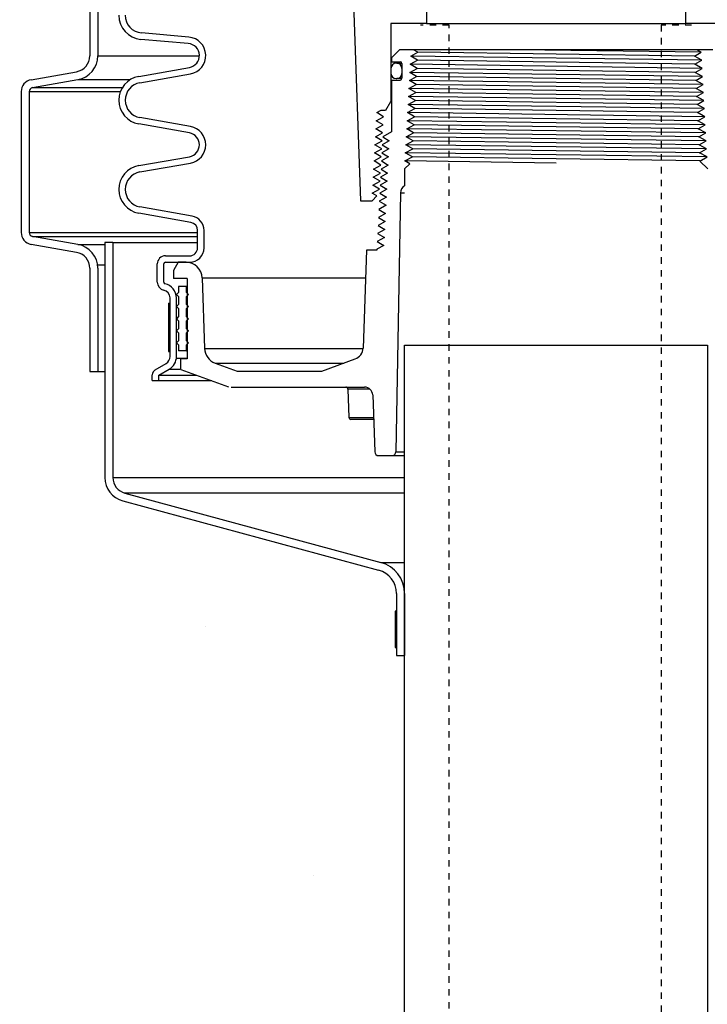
# Model space of a CAD drawing. Extents: x -169 to 2224, y 0 to 2796.
# Tile 350 of 530: x 1791 to 1802, y 955 to 970. Entities that reach past the tile are written whole.
import ezdxf

# ---------------------------------------------------------------- set-up
doc = ezdxf.new("R2010")
doc.units = 0
doc.header["$MEASUREMENT"] = 0
doc.header["$PDSIZE"] = 1
doc.linetypes.add('HIDDEN5', pattern=[0.05, 0.025, -0.025])
doc.layers.get('DEFPOINTS').update_dxf_attribs({"linetype": 'CONTINUOUS'})
for name, color, linetype in [('DIM', 3, 'CONTINUOUS'), ('FILL-TUBE', 1, 'CONTINUOUS'), ('GALV-4', 4, 'CONTINUOUS'), ('PEAGRAVEL-HATCH', 3, 'CONTINUOUS'), ('SPILL-BUCKET', 1, 'CONTINUOUS')]:
    doc.layers.add(name, color=color, linetype=linetype)
doc.styles.add('SIMPLEX', font='simplex')
doc.dimstyles.new('DIM64', dxfattribs={"dimscale": 64, "dimtxt": 0.09375, "dimasz": 0.09375, "dimexe": 0.0625, "dimexo": 0.0625, "dimgap": 0.046875, "dimtad": 1, "dimdec": 4, "dimzin": 3, "dimdsep": 46, "dimlunit": 4, "dimtxsty": 'SIMPLEX', "dimcen": 0, "dimclrd": 256, "dimclre": 256, "dimclrt": 256, "dimadec": 0, "dimazin": 0, "dimtfac": 1, "dimtdec": 4, "dimtmove": 0, "dimatfit": 3, "dimfxl": 1, "dimfrac": 2, "dimtolj": 1, "dimtzin": 0, "dimarcsym": 0})

# ---------------------------------------------------------------- blocks, each defined once
blk = doc.blocks.new('*D48')
at = {"layer": 'DEFPOINTS', "color": 0, "transparency": 16777216}
for p in [(2031.773, 978.296), (1368.547, 978.015), (2031.773, 700.523)]:
    blk.add_point(p, dxfattribs=at)
at = {"layer": 'DIM', "lineweight": -2, "transparency": 16777216}
for p, q in [((2031.773, 974.296), (2031.773, 696.523)), ((1368.547, 974.015), (1368.547, 696.523)), ((1374.547, 700.523), (2025.773, 700.523))]:
    blk.add_line(p, q, dxfattribs=at)
at = {"layer": 'DIM', "transparency": 16777216}
for points in [[(1374.547, 701.523), (1374.547, 699.523), (1368.547, 700.523)], [(2025.773, 701.523), (2025.773, 699.523), (2031.773, 700.523)]]:
    blk.add_solid(points, dxfattribs=at)
at = {"layer": 'DIM', "transparency": 16777216, "insert": (1700.16, 708.095), "char_height": 6, "attachment_point": 5, "style": 'SIMPLEX'}
blk.add_mtext('\\A1;55\'-3 1/4" (F.V. TANK SLAB)', dxfattribs=at)

msp = doc.modelspace()

# ---------------------------------------------------------------- hatches: boundary and pattern name
at = {"layer": 'PEAGRAVEL-HATCH'}
h = msp.add_hatch(dxfattribs=at)
h.set_pattern_fill('AR-SAND', color=256, scale=7.5, style=0)
h.set_pattern_definition([(37.5, (-401.753, 45.845), (-0.47245, 14.45118), [0, -11.4, 0, -12.75, 0, -12.1875]), (7.5, (-401.753, 45.845), (13.27333, 21.1661), [0, -6.15, 0, -10.275, 0, -3.9375]), (327.5, (-410.978, 45.845), (23.356064, 0.04244), [0, -3.75, 0, -13.5, 0, -17.625]), (317.5, (-410.978, 45.845), (22.54595, 6.58257), [0, -1.875, 0, -8.85, 0, -10.125])])
h.paths.add_polyline_path([(1796.96389, 960.7742), (1796.88645, 961.96392), (1792.51942, 963.30445), (1792.20777, 965.17744), (1792.20777, 966.77867), (1791.18671, 967.21286), (1791.18671, 978.01471), (1772.29071, 978.01471), (1772.2214, 973.7036), (1765.18013, 973.7036), (1765.18637, 935.26579), (1797.09493, 935.26579)])
h.paths.add_polyline_path([(1797.09517, 934.26579), (1765.18637, 934.26579), (1765.18013, 916.52404), (1766.07933, 915.87484), (1766.07933, 915.52404), (1767.68637, 915.52328), (1768.68637, 917.52328), (1773.68637, 917.52328), (1774.68637, 915.52328), (1784.18637, 915.52328), (1785.18637, 917.52328), (1790.18637, 917.52328), (1791.18637, 915.52328), (1796.17354, 915.52328), (1796.17354, 915.87408), (1796.82274, 916.52328), (1797.09517, 916.52328)])

# ---------------------------------------------------------------- linework, layer by layer
at = {"layer": 'FILL-TUBE', "color": 1, "linetype": 'HIDDEN5'}
for points in [[(1797.77793, 923.08497), (1797.77793, 969.73364), (1797.33442, 969.73364)], [(1801.53833, 969.73364), (1801.06902, 969.73364), (1801.06902, 923.08497)]]:
    msp.add_lwpolyline(points, dxfattribs=at)
at = {"layer": 'GALV-4', "color": 1}
msp.add_lwpolyline([(1801.78477, 964.77028), (1801.79613, 916.52328), (1797.09935, 916.52328), (1797.08798, 964.77028)], close=True, dxfattribs=at)
at = {"layer": 'SPILL-BUCKET', "color": 1, "linetype": 'Continuous'}
for p, q in [((1792.20777, 970.45981), (1792.20777, 969.25598)), ((1792.33268, 970.45981), (1792.33268, 969.25598)), ((1796.29794, 970.06797), (1796.40475, 967.00939)), ((1796.87645, 969.75752), (1796.87645, 968.54991)), ((1797.42558, 969.75752), (1796.87645, 969.75752)), ((1801.99795, 969.75752), (1801.44883, 969.75752)), ((1793.74365, 969.54682), (1793.00763, 969.61121)), ((1793.73494, 969.44727), (1792.99892, 969.51166)), ((1797.00786, 969.35129), (1796.88295, 969.22638)), ((1796.88295, 969.22638), (1796.88295, 969.16392)), ((1801.86654, 969.35129), (1797.00786, 969.35129)), ((1797.18307, 969.24955), (1797.29483, 969.31201)), ((1797.28821, 969.18709), (1797.18307, 969.24955)), ((1797.32145, 969.35129), (1797.22887, 969.35129)), ((1797.29483, 969.31201), (1797.22887, 969.35129)), ((1801.58288, 969.24955), (1801.68785, 969.31201)), ((1801.69481, 969.18709), (1801.58288, 969.24955)), ((1801.68785, 969.31201), (1801.61762, 969.35129)), ((1792.96651, 968.93773), (1793.75115, 969.07608)), ((1796.88295, 969.16392), (1797.01985, 969.16392)), ((1796.96639, 969.14219), (1796.9564, 969.14219)), ((1796.96639, 969.14219), (1796.97536, 969.14219)), ((1796.97536, 969.14219), (1797.00221, 969.14219)), ((1797.00221, 969.14219), (1797.04675, 969.14219)), ((1797.04733, 969.13644), (1797.04733, 968.9081)), ((1797.17611, 969.12464), (1797.28821, 969.18709)), ((1797.28159, 969.06218), (1797.17611, 969.12464)), ((1801.5895, 969.12464), (1801.69481, 969.18709)), ((1801.70176, 969.06218), (1801.5895, 969.12464)), ((1791.2977, 968.88588), (1792.00132, 969.00994)), ((1792.98386, 968.83932), (1793.7685, 968.97767)), ((1796.87645, 969.06224), (1796.87645, 968.98229)), ((1797.04633, 969.06224), (1797.04633, 968.98229)), ((1797.04658, 969.06224), (1797.04633, 969.06224)), ((1797.04633, 968.98229), (1797.04659, 968.98229)), ((1797.04733, 969.06224), (1797.04658, 969.06224)), ((1797.04659, 968.98229), (1797.04734, 968.98229)), ((1797.1622, 968.87481), (1797.27497, 968.93726)), ((1797.16916, 968.99972), (1797.28159, 969.06218)), ((1797.27497, 968.93726), (1797.16916, 968.99972)), ((1801.59612, 968.99972), (1801.70176, 969.06218)), ((1801.70872, 968.93726), (1801.59612, 968.99972)), ((1801.60274, 968.87481), (1801.70872, 968.93726)), ((1791.3194, 968.76286), (1792.02301, 968.88692)), ((1796.88295, 968.88062), (1796.88295, 968.07809)), ((1796.88295, 968.88062), (1797.01985, 968.88062)), ((1796.9564, 968.90235), (1796.96639, 968.90235)), ((1796.97535, 968.90235), (1796.96639, 968.90235)), ((1797.00219, 968.90235), (1796.97535, 968.90235)), ((1797.04669, 968.90235), (1797.00219, 968.90235)), ((1797.15524, 968.74989), (1797.26834, 968.81235)), ((1797.26834, 968.81235), (1797.1622, 968.87481)), ((1801.71568, 968.81235), (1801.60274, 968.87481)), ((1801.60937, 968.74989), (1801.71568, 968.81235)), ((1791.14287, 968.70135), (1791.14287, 966.5175)), ((1791.26778, 968.70135), (1791.26778, 966.5175)), ((1797.14829, 968.62498), (1797.26172, 968.68744)), ((1797.2551, 968.56252), (1797.14829, 968.62498)), ((1797.26172, 968.68744), (1797.15524, 968.74989)), ((1801.72264, 968.68744), (1801.60937, 968.74989)), ((1801.61599, 968.62498), (1801.72264, 968.68744)), ((1801.72959, 968.56252), (1801.61599, 968.62498)), ((1796.79838, 968.41468), (1796.87645, 968.54991)), ((1796.87645, 968.54991), (1796.87808, 968.54991)), ((1796.87808, 968.54991), (1796.88295, 968.54991)), ((1797.14133, 968.50006), (1797.2551, 968.56252)), ((1797.24848, 968.43761), (1797.14133, 968.50006)), ((1801.62261, 968.50006), (1801.72959, 968.56252)), ((1801.73655, 968.43761), (1801.62261, 968.50006)), ((1796.64854, 968.25023), (1796.76038, 968.31269)), ((1796.65542, 968.37515), (1796.72608, 968.41468)), ((1796.76038, 968.31269), (1796.65542, 968.37515)), ((1796.72608, 968.41468), (1796.79366, 968.41468)), ((1797.12741, 968.25023), (1797.24185, 968.31269)), ((1797.13437, 968.37515), (1797.24848, 968.43761)), ((1797.24185, 968.31269), (1797.13437, 968.37515)), ((1801.62924, 968.37515), (1801.73655, 968.43761)), ((1801.74351, 968.31269), (1801.62924, 968.37515)), ((1801.63586, 968.25023), (1801.74351, 968.31269)), ((1793.75115, 968.06128), (1792.96651, 968.19963)), ((1793.7685, 968.15969), (1792.98386, 968.29804)), ((1796.64165, 968.12532), (1796.75376, 968.18778)), ((1796.75376, 968.18778), (1796.64854, 968.25023)), ((1797.12046, 968.12532), (1797.23523, 968.18778)), ((1797.23523, 968.18778), (1797.12741, 968.25023)), ((1801.75047, 968.18778), (1801.63586, 968.25023)), ((1801.64248, 968.12532), (1801.75047, 968.18778)), ((1796.63477, 968.00041), (1796.74715, 968.06286)), ((1796.74053, 967.93795), (1796.63477, 968.00041)), ((1796.74715, 968.06286), (1796.64165, 968.12532)), ((1796.88295, 968.07809), (1796.74858, 968.00041)), ((1796.74858, 968.00041), (1796.85031, 967.93795)), ((1797.1135, 968.00041), (1797.22861, 968.06286)), ((1797.22199, 967.93795), (1797.1135, 968.00041)), ((1797.22861, 968.06286), (1797.12046, 968.12532)), ((1801.75742, 968.06286), (1801.64248, 968.12532)), ((1801.6491, 968.00041), (1801.75742, 968.06286)), ((1801.76438, 967.93795), (1801.6491, 968.00041)), ((1796.62789, 967.87549), (1796.74053, 967.93795)), ((1796.73392, 967.81303), (1796.62789, 967.87549)), ((1796.85031, 967.93795), (1796.74229, 967.87549)), ((1796.74229, 967.87549), (1796.84402, 967.81303)), ((1797.10654, 967.87549), (1797.22199, 967.93795)), ((1797.21536, 967.81303), (1797.10654, 967.87549)), ((1801.65572, 967.87549), (1801.76438, 967.93795)), ((1801.77134, 967.81303), (1801.65572, 967.87549)), ((1792.96651, 967.55387), (1793.75115, 967.69222)), ((1796.62101, 967.75058), (1796.73392, 967.81303)), ((1796.7273, 967.68812), (1796.62101, 967.75058)), ((1796.84402, 967.81303), (1796.73574, 967.75058)), ((1796.73574, 967.75058), (1796.83773, 967.68812)), ((1797.09958, 967.75058), (1797.21536, 967.81303)), ((1797.20874, 967.68812), (1797.09958, 967.75058)), ((1801.66235, 967.75058), (1801.77134, 967.81303)), ((1801.7783, 967.68812), (1801.66235, 967.75058)), ((1792.98386, 967.45546), (1793.7685, 967.59381)), ((1796.60724, 967.50075), (1796.72069, 967.5632)), ((1796.61412, 967.62566), (1796.7273, 967.68812)), ((1796.72069, 967.5632), (1796.61412, 967.62566)), ((1796.83144, 967.5632), (1796.72265, 967.50075)), ((1796.83773, 967.68812), (1796.72919, 967.62566)), ((1796.72919, 967.62566), (1796.83144, 967.5632)), ((1797.08881, 967.50438), (1797.16746, 967.58304)), ((1797.09296, 967.62566), (1797.20874, 967.68812)), ((1797.16746, 967.58304), (1797.09296, 967.62566)), ((1801.66801, 967.62511), (1801.7783, 967.68812)), ((1801.66801, 967.62511), (1801.78874, 967.50438)), ((1796.60035, 967.37583), (1796.71407, 967.43829)), ((1796.71407, 967.43829), (1796.60724, 967.50075)), ((1796.82515, 967.43829), (1796.7161, 967.37583)), ((1796.72265, 967.50075), (1796.82515, 967.43829)), ((1797.08881, 967.50438), (1797.08881, 967.23945)), ((1796.59347, 967.25092), (1796.70745, 967.31337)), ((1796.70084, 967.18846), (1796.59347, 967.25092)), ((1796.70745, 967.31337), (1796.60035, 967.37583)), ((1796.81886, 967.31337), (1796.70955, 967.25092)), ((1796.70955, 967.25092), (1796.81256, 967.18846)), ((1796.7161, 967.37583), (1796.81886, 967.31337)), ((1796.58644, 967.00939), (1796.66031, 967.08327)), ((1796.58686, 967.126), (1796.70084, 967.18846)), ((1796.66031, 967.08327), (1796.58686, 967.126)), ((1796.81256, 967.18846), (1796.70301, 967.126)), ((1796.70301, 967.126), (1796.80627, 967.06355)), ((1797.02345, 967.13182), (1796.9534, 963.11879)), ((1796.40475, 967.00939), (1796.58644, 967.00939)), ((1796.79998, 966.93863), (1796.68991, 966.87617)), ((1796.80627, 967.06355), (1796.69646, 967.00109)), ((1796.69646, 967.00109), (1796.79998, 966.93863)), ((1793.77528, 966.67316), (1792.96651, 966.81577)), ((1793.79263, 966.77158), (1792.98386, 966.91418)), ((1796.79369, 966.81372), (1796.68337, 966.75126)), ((1796.68991, 966.87617), (1796.79369, 966.81372)), ((1796.7874, 966.6888), (1796.67682, 966.62634)), ((1796.67682, 966.62634), (1796.78111, 966.56389)), ((1796.68337, 966.75126), (1796.7874, 966.6888)), ((1793.8785, 966.28022), (1793.8785, 966.55015)), ((1793.97843, 966.28022), (1793.97843, 966.55015)), ((1796.78111, 966.56389), (1796.67027, 966.50143)), ((1796.67027, 966.50143), (1796.77481, 966.43897)), ((1792.00132, 966.20891), (1791.2977, 966.33298)), ((1792.02301, 966.33193), (1791.3194, 966.456)), ((1796.77481, 966.43897), (1796.66373, 966.37652)), ((1796.66373, 966.37652), (1796.76852, 966.31406)), ((1796.4971, 966.24404), (1796.44407, 964.72558)), ((1796.6576, 966.24404), (1796.4971, 966.24404)), ((1796.76852, 966.31406), (1796.6576, 966.25961)), ((1796.6576, 966.25961), (1796.6576, 966.24404)), ((1793.25393, 965.74654), (1793.25393, 966.03039)), ((1793.35386, 965.74654), (1793.35386, 966.03039)), ((1793.37884, 966.1553), (1793.75359, 966.1553)), ((1793.37884, 966.05537), (1793.75359, 966.05537)), ((1793.57588, 966.05537), (1793.50376, 965.93046)), ((1793.6997, 966.05537), (1793.57588, 966.05537)), ((1793.75359, 966.05537), (1793.75976, 966.05537)), ((1793.75976, 966.05537), (1793.77828, 966.05537)), ((1792.20777, 965.96288), (1792.20777, 964.36165)), ((1792.33268, 965.96288), (1792.33268, 964.36165)), ((1793.50376, 965.93046), (1793.50376, 965.80554)), ((1793.71461, 965.80554), (1793.50376, 965.80554)), ((1793.71461, 965.80554), (1793.71461, 964.5564)), ((1793.94938, 965.81426), (1793.98765, 964.71835)), ((1793.45129, 964.59387), (1793.45129, 965.50229)), ((1793.55122, 964.59387), (1793.55122, 965.50229)), ((1793.22257, 964.3897), (1793.38883, 964.48569)), ((1793.71461, 964.5564), (1793.61306, 964.5564)), ((1793.61306, 964.5564), (1793.61306, 964.39818)), ((1794.15188, 964.4923), (1794.49058, 964.36902)), ((1795.80705, 964.36902), (1796.3209, 964.55605)), ((1792.20777, 964.36165), (1792.33268, 964.36165)), ((1793.27579, 964.30503), (1793.4388, 964.39915)), ((1793.62005, 964.39514), (1794.35751, 964.12673)), ((1794.49058, 964.36902), (1795.80705, 964.36902)), ((1793.17586, 964.22112), (1793.17586, 964.30878)), ((1793.17586, 964.22112), (1793.27579, 964.22112)), ((1793.27579, 964.22112), (1793.27579, 964.30503)), ((1794.40023, 964.11919), (1796.46892, 964.11919)), ((1796.21655, 964.08906), (1796.20921, 964.08906)), ((1796.20921, 964.08906), (1796.22455, 963.64967)), ((1796.23845, 964.08906), (1796.21655, 964.08906)), ((1796.27465, 964.08906), (1796.23845, 964.08906)), ((1796.32466, 964.08906), (1796.27465, 964.08906)), ((1796.38785, 964.08906), (1796.32466, 964.08906)), ((1796.4634, 964.08906), (1796.38785, 964.08906)), ((1796.55033, 964.08906), (1796.4634, 964.08906)), ((1796.59375, 963.99864), (1796.62452, 963.1177)), ((1796.22455, 963.64967), (1796.23088, 963.64967)), ((1796.23088, 963.64967), (1796.24978, 963.64967)), ((1796.24978, 963.64967), (1796.28105, 963.64967)), ((1796.26334, 963.61954), (1796.25576, 963.61954)), ((1796.28598, 963.61954), (1796.26334, 963.61954)), ((1796.28105, 963.64967), (1796.32433, 963.64967)), ((1796.32337, 963.61954), (1796.28598, 963.61954)), ((1796.37497, 963.61954), (1796.32337, 963.61954)), ((1796.32433, 963.64967), (1796.37914, 963.64967)), ((1796.44008, 963.61954), (1796.37497, 963.61954)), ((1796.37914, 963.64967), (1796.44484, 963.64967)), ((1796.51778, 963.61954), (1796.44008, 963.61954)), ((1796.44484, 963.64967), (1796.52072, 963.64967)), ((1796.607, 963.61954), (1796.51778, 963.61954)), ((1796.52072, 963.64967), (1796.60589, 963.64967)), ((1796.68694, 963.05742), (1796.89095, 963.05742))]:
    msp.add_line(p, q, dxfattribs=at)
at = {"layer": 'SPILL-BUCKET', "linetype": 'Continuous'}
for p, q in [((1797.42558, 970.00901), (1797.42558, 969.75752)), ((1801.44883, 969.75752), (1801.44883, 970.00901)), ((1792.5669, 966.36028), (1792.44198, 966.36028)), ((1792.44198, 966.36028), (1792.44198, 962.71679)), ((1792.5669, 966.36028), (1792.5669, 962.71679)), ((1792.71973, 962.35481), (1796.68614, 961.28197)), ((1792.75206, 962.47547), (1796.71847, 961.40264)), ((1796.96389, 960.92), (1796.96389, 959.95841)), ((1797.08881, 960.92), (1797.08881, 959.95841)), ((1796.96389, 959.95841), (1797.08881, 959.95841))]:
    msp.add_line(p, q, dxfattribs=at)
at = {"layer": 'SPILL-BUCKET'}
msp.add_line((1797.42558, 969.75752), (1801.44883, 969.75752), dxfattribs=at)
at = {"layer": 'SPILL-BUCKET', "color": 7}
for p, q in [((1792.33268, 969.25598), (1793.90592, 969.25598)), ((1791.3194, 968.76286), (1792.71107, 968.76286)), ((1792.02301, 968.88692), (1792.8337, 968.88692)), ((1791.26778, 968.70135), (1792.6811, 968.70135)), ((1797.02345, 967.13182), (1797.08881, 967.13182)), ((1791.26778, 966.5175), (1793.8785, 966.5175)), ((1791.3194, 966.456), (1793.8785, 966.456)), ((1792.02301, 966.33193), (1792.44198, 966.33193)), ((1792.5669, 966.36028), (1793.8785, 966.36028)), ((1792.32897, 966.01551), (1792.44198, 966.01551)), ((1793.94938, 965.81426), (1796.48209, 965.81426)), ((1793.98765, 964.71835), (1796.44382, 964.71835)), ((1793.55002, 964.5706), (1793.71461, 964.5706)), ((1794.15188, 964.4923), (1796.14575, 964.4923)), ((1792.33268, 964.36165), (1792.44198, 964.36165)), ((1793.4388, 964.39915), (1793.61306, 964.39915)), ((1793.27579, 964.30503), (1793.86762, 964.30503)), ((1793.27579, 964.22112), (1794.09818, 964.22112)), ((1796.9534, 963.11879), (1797.08881, 963.11879)), ((1796.89095, 963.05742), (1797.08881, 963.05742)), ((1792.5669, 962.71679), (1797.08881, 962.71679)), ((1797.08881, 962.47547), (1792.75207, 962.47547)), ((1796.71847, 961.40263), (1797.08881, 961.40263))]:
    msp.add_line(p, q, dxfattribs=at)
at = {"layer": 'SPILL-BUCKET', "color": 8}
for p, q in [((1801.69481, 969.18709), (1797.18307, 969.24955)), ((1801.58288, 969.24955), (1797.29483, 969.31201)), ((1801.68785, 969.31201), (1798.8571, 969.35129)), ((1801.70176, 969.06218), (1797.17611, 969.12464)), ((1801.5895, 969.12464), (1797.28821, 969.18709)), ((1801.70872, 968.93726), (1797.16916, 968.99972)), ((1801.60274, 968.87481), (1797.27497, 968.93726)), ((1801.59612, 968.99972), (1797.28159, 969.06218)), ((1801.71568, 968.81235), (1797.1622, 968.87481)), ((1801.60937, 968.74989), (1797.26834, 968.81235)), ((1801.72959, 968.56252), (1797.14829, 968.62498)), ((1801.72264, 968.68744), (1797.15524, 968.74989)), ((1801.61599, 968.62498), (1797.26172, 968.68744)), ((1801.73655, 968.43761), (1797.14133, 968.50006)), ((1801.62261, 968.50006), (1797.2551, 968.56252)), ((1801.74351, 968.31269), (1797.13437, 968.37515)), ((1801.63586, 968.25023), (1797.24185, 968.31269)), ((1801.62924, 968.37515), (1797.24848, 968.43761)), ((1801.75047, 968.18778), (1797.12741, 968.25023)), ((1801.76438, 967.93795), (1797.1135, 968.00041)), ((1801.75742, 968.06286), (1797.12046, 968.12532)), ((1801.6491, 968.00041), (1797.22861, 968.06286)), ((1801.77134, 967.81303), (1797.10654, 967.87549)), ((1801.65572, 967.87549), (1797.22199, 967.93795)), ((1801.7783, 967.68812), (1797.09958, 967.75058)), ((1801.66235, 967.75058), (1797.21536, 967.81303)), ((1799.4372, 967.59437), (1797.09296, 967.62566)), ((1801.66744, 967.62568), (1797.20874, 967.68812))]:
    msp.add_line(p, q, dxfattribs=at)
at = {"layer": 'SPILL-BUCKET', "color": 8, "linetype": 'Continuous'}
msp.add_line((1801.64248, 968.12532), (1797.23523, 968.18778), dxfattribs=at)
at = {"layer": 'SPILL-BUCKET', "color": 7, "linetype": 'Continuous'}
for p, q in [((1793.5812, 965.58694), (1793.54997, 965.55571)), ((1793.54997, 965.55571), (1793.5812, 965.52448)), ((1793.5812, 965.68063), (1793.5812, 965.58694)), ((1793.70612, 965.68063), (1793.5812, 965.68063)), ((1793.70612, 965.58694), (1793.70612, 965.68063)), ((1793.70612, 965.68063), (1793.70824, 965.68063)), ((1793.73735, 965.55571), (1793.70612, 965.58694)), ((1793.70612, 965.58694), (1793.70824, 965.58694)), ((1793.70612, 965.52448), (1793.73735, 965.55571)), ((1793.70824, 965.68063), (1793.71462, 965.68063)), ((1793.70824, 965.58694), (1793.71462, 965.58694)), ((1793.42631, 965.42342), (1793.45129, 965.42342)), ((1793.42631, 965.42342), (1793.42631, 964.67393)), ((1793.45129, 964.67393), (1793.45129, 965.42342)), ((1793.5812, 965.39957), (1793.54997, 965.36834)), ((1793.5812, 965.52448), (1793.5812, 965.39957)), ((1793.70612, 965.39957), (1793.70612, 965.52448)), ((1793.70612, 965.52448), (1793.70824, 965.52448)), ((1793.73735, 965.36834), (1793.70612, 965.39957)), ((1793.70612, 965.39957), (1793.70824, 965.39957)), ((1793.70824, 965.52448), (1793.71462, 965.52448)), ((1793.70824, 965.39957), (1793.71462, 965.39957)), ((1793.54997, 965.36834), (1793.5812, 965.33711)), ((1793.5812, 965.33711), (1793.5812, 965.2122)), ((1793.70612, 965.33711), (1793.73735, 965.36834)), ((1793.70612, 965.2122), (1793.70612, 965.33711)), ((1793.70612, 965.33711), (1793.70824, 965.33711)), ((1793.70824, 965.33711), (1793.71462, 965.33711)), ((1793.5812, 965.2122), (1793.54997, 965.18097)), ((1793.54997, 965.18097), (1793.5812, 965.14974)), ((1793.5812, 965.14974), (1793.5812, 965.02483)), ((1793.70612, 965.2122), (1793.70824, 965.2122)), ((1793.73735, 965.18097), (1793.70612, 965.2122)), ((1793.70612, 965.14974), (1793.73735, 965.18097)), ((1793.70612, 965.14974), (1793.70824, 965.14974)), ((1793.70612, 965.02483), (1793.70612, 965.14974)), ((1793.70824, 965.2122), (1793.71462, 965.2122)), ((1793.70824, 965.14974), (1793.71462, 965.14974)), ((1793.5812, 965.02483), (1793.54997, 964.9936)), ((1793.54997, 964.9936), (1793.5812, 964.96237)), ((1793.5812, 964.96237), (1793.5812, 964.83745)), ((1793.70612, 965.02483), (1793.70824, 965.02483)), ((1793.73735, 964.9936), (1793.70612, 965.02483)), ((1793.70612, 964.96237), (1793.73735, 964.9936)), ((1793.70612, 964.96237), (1793.70824, 964.96237)), ((1793.70612, 964.83745), (1793.70612, 964.96237)), ((1793.70824, 965.02483), (1793.71462, 965.02483)), ((1793.70824, 964.96237), (1793.71462, 964.96237)), ((1793.73288, 964.99806), (1793.73477, 964.99102)), ((1793.5812, 964.83745), (1793.54997, 964.80622)), ((1793.54997, 964.80622), (1793.5812, 964.775)), ((1793.70612, 964.83745), (1793.70824, 964.83745)), ((1793.73735, 964.80622), (1793.70612, 964.83745)), ((1793.70612, 964.775), (1793.73735, 964.80622)), ((1793.70824, 964.83745), (1793.71462, 964.83745)), ((1793.42631, 964.67393), (1793.45129, 964.67393)), ((1793.5812, 964.775), (1793.5812, 964.68131)), ((1793.70612, 964.68131), (1793.5812, 964.68131)), ((1793.70612, 964.775), (1793.70824, 964.775)), ((1793.70612, 964.68131), (1793.70612, 964.775)), ((1793.70612, 964.68131), (1793.70824, 964.68131)), ((1793.70824, 964.775), (1793.71462, 964.775)), ((1793.70824, 964.68131), (1793.71462, 964.68131)), ((1796.96389, 960.64544), (1796.9439, 960.64544)), ((1796.9439, 960.64544), (1796.9439, 960.08332)), ((1796.96389, 960.64544), (1796.96389, 960.08332)), ((1796.9439, 960.08332), (1796.96389, 960.08332))]:
    msp.add_line(p, q, dxfattribs=at)
at = {"layer": 'SPILL-BUCKET', "color": 1, "linetype": 'Continuous'}
for centre, radius, start, end in [((1793.03158, 969.88498), 0.37474, 180, 265), ((1793.03158, 969.88498), 0.27481, 180, 265), ((1793.71861, 969.26061), 0.2873, 280, 85), ((1793.71861, 969.26061), 0.18737, 280, 85), ((1791.95794, 969.25598), 0.24983, 279.999999, 0), ((1791.95794, 969.25598), 0.37474, 280, 0), ((1796.9564, 969.06224), 0.07995, 90, 180), ((1796.96639, 969.06224), 0.07995, 0, 90), ((1797.01985, 969.13644), 0.02748, 0, 90), ((1793.03158, 968.56868), 0.37474, 100, 260), ((1796.9564, 968.98229), 0.07995, 180, 270), ((1796.96639, 968.98229), 0.07995, 270, 0), ((1791.33024, 968.70135), 0.18737, 100, 180), ((1791.33024, 968.70135), 0.06246, 99.999999, 180), ((1793.03158, 968.56868), 0.27481, 100, 260), ((1797.01985, 968.9081), 0.02748, 270, 0), ((1793.71861, 967.87675), 0.2873, 280, 80), ((1793.71861, 967.87675), 0.18737, 280, 80), ((1793.03158, 967.18482), 0.37474, 100, 260), ((1793.03158, 967.18482), 0.27481, 100, 260), ((1797.14834, 967.12964), 0.12491, 118.464605, 179), ((1793.75359, 966.55015), 0.12491, 0, 80.000001), ((1793.75359, 966.55015), 0.22485, 0, 80), ((1791.33024, 966.5175), 0.18737, 180, 260), ((1791.33024, 966.5175), 0.06246, 180, 260.000001), ((1791.95794, 965.96288), 0.37474, 0, 80), ((1791.95794, 965.96288), 0.24983, 0, 80.000001), ((1793.75359, 966.28022), 0.12491, 270, 0), ((1793.75359, 966.28022), 0.22485, 270, 0), ((1793.37884, 966.03039), 0.12491, 90, 180), ((1793.37884, 966.03039), 0.02498, 90, 180), ((1793.6997, 965.80554), 0.24983, 2, 90), ((1793.37884, 965.74654), 0.12491, 180, 257.877648), ((1793.37884, 965.74654), 0.02498, 180, 257.877647), ((1793.32638, 965.50229), 0.22485, 0, 77.877648), ((1793.32638, 965.50229), 0.12491, 0, 77.877648), ((1794.23732, 964.72707), 0.24983, 182, 249.999999), ((1796.25681, 964.73212), 0.18737, 290, 358), ((1793.32638, 964.59387), 0.12491, 300, 0), ((1793.32638, 964.59387), 0.22485, 300, 0), ((1793.26929, 964.30878), 0.09344, 119.999999, 180), ((1796.178, 964.08797), 0.03123, 2, 90), ((1796.46892, 963.99428), 0.12491, 2, 90), ((1796.25576, 963.65076), 0.03123, 182, 270), ((1796.68694, 963.11988), 0.06246, 182, 270), ((1796.89095, 963.11988), 0.06246, 270, 359)]:
    msp.add_arc(centre, radius, start, end, dxfattribs=at)
at = {"layer": 'SPILL-BUCKET', "linetype": 'Continuous'}
for centre, radius, start, end in [((1792.81673, 962.71679), 0.37474, 180, 255.000001), ((1792.81673, 962.71679), 0.24983, 180, 255), ((1796.58915, 960.92), 0.37474, 0, 75.000001), ((1796.58915, 960.92), 0.49966, 0, 75)]:
    msp.add_arc(centre, radius, start, end, dxfattribs=at)

# ---------------------------------------------------------------- dimensions: what is measured, and where the dimension line sits
at = {"layer": 'DIM'}
dim = msp.add_linear_dim(base=(2031.77254, 700.52328), p1=(1368.54722, 978.01471), p2=(2031.77254, 978.29596), angle=0, text='<> (F.V. TANK SLAB)', dimstyle='DIM64', dxfattribs=at)
dim.commit()
dim.dimension.update_dxf_attribs({"geometry": '*D48', "text_midpoint": (1700.15988, 708.09471)})

doc.saveas('drawing.dxf')
